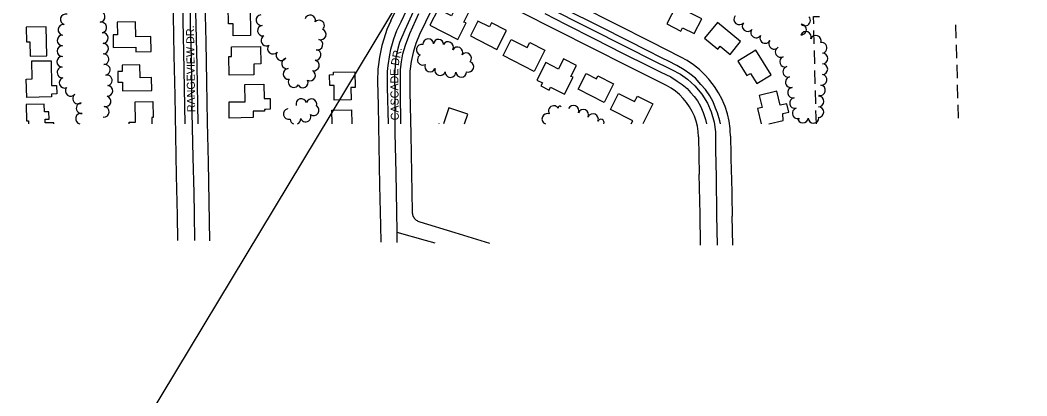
# Model space of a CAD drawing. Extents: x -25029 to 2274964, y -81170 to 687028.
# Drawn here: x -15209 to -13322, y -69259 to -68554 of the extents above; entities that cross this region are included whole.
import ezdxf

# ---------------------------------------------------------------- set-up
doc = ezdxf.new("R2010")
doc.units = 0
for name, color, linetype in [('81911BEA - RW_X_Fee_RW', 7, 'Continuous'), ('BLDG', 7, 'Continuous'), ('GE_X_CL_2000', 7, 'Continuous'), ('RECREATION', 7, 'Continuous'), ('ROAD', 7, 'Continuous'), ('ROAD-NAME', 7, 'Continuous'), ('SC_Scratch18', 7, 'Continuous'), ('TREES', 7, 'Continuous')]:
    doc.layers.add(name, color=color, linetype=linetype)

msp = doc.modelspace()

# ---------------------------------------------------------------- linework, layer by layer
at = {"layer": '81911BEA - RW_X_Fee_RW'}
for p, q in [((-14514, -68555.2), (-14460.7, -68444.2)), ((-14413.5, -68484.3), (-14459.9, -68581)), ((-13937.1, -68772.6), (-13935.8, -68842.7)), ((-13877.1, -68771.5), (-13875.8, -68841.6))]:
    msp.add_line(p, q, dxfattribs=at)
for points in [[(-14919.7, -68620.4), (-14921.1, -68545.2), (-14922.5, -68469.9), (-14923.9, -68394.7), (-14924.5, -68362.7)], [(-14858.7, -68669.9), (-14860.2, -68594.6), (-14861.6, -68519.4), (-14863.2, -68429.4), (-14864.5, -68361.6)], [(-13970.3, -68623), (-14025.3, -68595.2), (-14092.2, -68561.3), (-14159.1, -68527.5), (-14226.1, -68493.6), (-14277.3, -68467.7)], [(-13997.4, -68676.6), (-14069.5, -68640.1), (-14136.4, -68606.2), (-14203.3, -68572.4), (-14270.2, -68538.5), (-14304.4, -68521.2)], [(-14514, -68555.2), (-14517.7, -68563.2), (-14521.1, -68571.3), (-14524.2, -68579.6)], [(-14524.2, -68579.6), (-14530.8, -68601.1), (-14535.4, -68623.2), (-14537.5, -68641.2), (-14538, -68645.5), (-14538.6, -68668)], [(-14459.9, -68581), (-14466.8, -68597.3), (-14472.2, -68614.2), (-14476, -68631.6), (-14478.1, -68649.2), (-14478.6, -68666.6)], [(-14913.1, -68967.1), (-14914, -68920.4), (-14915.4, -68845.4), (-14916.9, -68770.4), (-14918.3, -68695.4), (-14919.7, -68620.4)], [(-13958.6, -68629.5), (-13962.5, -68627.3), (-13966.4, -68625.1), (-13970.3, -68623)], [(-13877.1, -68771.5), (-13877.7, -68761.5), (-13878, -68757.3), (-13880, -68743.2), (-13883.2, -68729.4), (-13887.6, -68715.8), (-13890, -68710.1), (-13893.1, -68702.7), (-13899.7, -68690.1), (-13907.2, -68678), (-13915.8, -68666.7), (-13918, -68664.3), (-13925.3, -68656.1), (-13935.7, -68646.3), (-13946.8, -68637.5), (-13958.6, -68629.5)], [(-14853.1, -68967.7), (-14854.5, -68894.9), (-14855.9, -68819.9), (-14857.3, -68744.9), (-14858.7, -68669.9)], [(-14538.6, -68668), (-14537.8, -68713.8), (-14536.3, -68788.8), (-14534.9, -68863.8), (-14533.5, -68938.8), (-14532.9, -68970.4)], [(-14478.6, -68666.6), (-14478.2, -68688), (-14476.7, -68768), (-14474, -68913.4)], [(-13937.1, -68772.6), (-13937.7, -68762.7), (-13939.3, -68752.9), (-13941.7, -68743.3), (-13944.9, -68733.9), (-13949, -68724.9), (-13953.9, -68716.2), (-13959.6, -68708.1), (-13965.9, -68700.5), (-13973, -68693.4), (-13980.6, -68687.1), (-13988.8, -68681.5), (-13997.4, -68676.6)], [(-13933.3, -68975.6), (-13934.4, -68917.7), (-13935.8, -68842.7)], [(-13875.8, -68841.6), (-13875.7, -68846.5), (-13874.3, -68921.4)], [(-14474, -68913.4), (-14473.8, -68915.2), (-14473.6, -68917), (-14473.1, -68918.7), (-14472.6, -68920.4), (-14471.8, -68922.1), (-14470.9, -68923.6), (-14469.9, -68925.1), (-14468.8, -68926.5), (-14467.5, -68927.7), (-14466.2, -68928.9), (-14464.7, -68929.9), (-14463.1, -68930.8), (-14461.5, -68931.6), (-14459.8, -68932.2)], [(-13873.2, -68976.1), (-13874.3, -68921.4)], [(-14459.8, -68932.2), (-14393.8, -68952.3), (-14328.9, -68972.2)]]:
    msp.add_lwpolyline(points, dxfattribs=at)
at = {"layer": 'BLDG'}
for p, q in [((-14587.5, -68722), (-14587, -68748.4)), ((-15145.5, -68748.4), (-15145.5, -68746.1)), ((-14424, -68747.9), (-14424.2, -68748.4))]:
    msp.add_line(p, q, dxfattribs=at)
for points in [[(-14777.6, -68527.6), (-14776.7, -68582.6), (-14809.2, -68583.2), (-14809.6, -68560.4), (-14818.3, -68560.6), (-14818.8, -68528.3)], [(-14440.6, -68563.4), (-14388.6, -68590), (-14372.6, -68558.8), (-14377.2, -68557.5), (-14366.9, -68537.3), (-14390.2, -68525.4), (-14400.4, -68545.5), (-14425, -68532.9)], [(-13996.7, -68560.7), (-13970.3, -68574.2), (-13967.1, -68568), (-13945.2, -68579.1), (-13931.1, -68551.4), (-13979.3, -68526.7)], [(-15197.3, -68567), (-15196.8, -68594.7), (-15190.3, -68594.6), (-15189.8, -68621.2), (-15158.6, -68620.6), (-15159.7, -68566.3)], [(-15026.6, -68557.6), (-15026.2, -68581.2), (-15034.6, -68581.3), (-15034.2, -68605), (-14992, -68604.3), (-14991.9, -68613), (-14963.2, -68612.6), (-14963.7, -68584.6), (-14991.9, -68585.1), (-14992.4, -68557)], [(-14364.8, -68583.1), (-14315, -68608.6), (-14297, -68573.5), (-14325.1, -68559.1), (-14328.9, -68566.6), (-14350.6, -68555.5)], [(-13901.1, -68608.2), (-13896.7, -68602.8), (-13878.2, -68618), (-13858.4, -68594), (-13901.9, -68558.3), (-13926.1, -68587.7)], [(-14817.6, -68622.2), (-14812.4, -68622.1), (-14812.7, -68604), (-14758.1, -68603.1), (-14757.5, -68636), (-14770.9, -68636.2), (-14770.6, -68656.3), (-14817, -68657.1)], [(-14288.1, -68589.9), (-14258.1, -68605.2), (-14253.1, -68595.6), (-14225, -68610), (-14245.5, -68650), (-14303.6, -68620.3)], [(-13846.6, -68657.9), (-13839.8, -68653.7), (-13827.8, -68672.8), (-13801.2, -68656.1), (-13830, -68610.1), (-13863.5, -68631)], [(-15150.8, -68629.8), (-15149.9, -68676.5), (-15140.4, -68676.3), (-15140.1, -68692.3), (-15149.7, -68692.5), (-15149.6, -68697.8), (-15196.4, -68698.7), (-15197.1, -68664.2), (-15186.3, -68664), (-15187, -68630.4)], [(-15017.7, -68638.1), (-15017.5, -68649.9), (-15025.6, -68650.1), (-15025.3, -68670.3), (-15017, -68670.1), (-15016.8, -68686.4), (-14962, -68685.5), (-14962.4, -68661.5), (-14983.8, -68661.9), (-14984.2, -68637.5)], [(-14240.3, -68666.3), (-14229.9, -68671.6), (-14232.8, -68677.2), (-14217.4, -68685.1), (-14214.4, -68679.2), (-14188.6, -68692.4), (-14172.4, -68660.7), (-14176.7, -68659.4), (-14166.2, -68638.9), (-14190.3, -68626.6), (-14199.9, -68645.5), (-14223.5, -68633.4)], [(-14580.9, -68679.9), (-14588.6, -68680), (-14588.3, -68703.1), (-14619.9, -68703.7), (-14620.4, -68676.2), (-14628.4, -68676.3), (-14628.7, -68656.1), (-14621.1, -68655.9), (-14621.2, -68651.3), (-14581.4, -68650.6)], [(-14148, -68654.1), (-14128.7, -68664), (-14125.8, -68658.3), (-14096.4, -68673.4), (-14114.3, -68708.3), (-14163, -68683.4)]]:
    msp.add_lwpolyline(points, close=True, dxfattribs=at)
for points in [[(-14817.1, -68707.2), (-14786.9, -68706.7), (-14787.4, -68674.6), (-14752, -68674), (-14751.6, -68700.8), (-14748.4, -68700.8)], [(-14063.5, -68748.4), (-14060.6, -68742.8), (-14102.4, -68721.4), (-14087, -68691.2)], [(-14087, -68691.2), (-14057, -68706.5), (-14051.7, -68696.1), (-14022.7, -68710.9), (-14041.9, -68748.4)], [(-13823.4, -68695), (-13818.1, -68717.6), (-13826.6, -68719.6), (-13819.8, -68748.4)], [(-13805.7, -68748.4), (-13778.4, -68741.9), (-13779, -68728.7), (-13768.2, -68726.2), (-13771.9, -68710.5), (-13783.9, -68713.3), (-13790.2, -68687.1), (-13823.4, -68695)], [(-15145.5, -68746.1), (-15161.7, -68746.4), (-15161.9, -68739.7), (-15154.4, -68739.6), (-15154.7, -68725.9), (-15163.3, -68726), (-15163.6, -68711.6), (-15197.1, -68712.2), (-15196.6, -68742.7), (-15193, -68742.6), (-15192.9, -68748.4)], [(-15004.1, -68748.4), (-15004.2, -68745.1), (-14992.5, -68744.9), (-14993.2, -68707.1), (-14959.9, -68706.5)], [(-14959.9, -68706.5), (-14959.4, -68736.6), (-14961.8, -68736.7), (-14961.6, -68748.4)], [(-14748.4, -68721.1), (-14750.4, -68721.2), (-14750.4, -68724.3), (-14772.1, -68724.7), (-14771.9, -68736.7), (-14816.6, -68737.5), (-14817.1, -68707.2)], [(-14748.4, -68700.8), (-14740.2, -68700.6), (-14739.9, -68721), (-14748.4, -68721.1)], [(-14375.6, -68748.4), (-14369.5, -68729.9), (-14405, -68718.3), (-14414.9, -68748.4)], [(-14624.1, -68748.4), (-14624.6, -68722.7), (-14587.5, -68722)]]:
    msp.add_lwpolyline(points, dxfattribs=at)
at = {"layer": 'GE_X_CL_2000'}
for points in [[(-14410.4, -68420.5), (-14428.7, -68449.8), (-14444, -68481.3), (-14471.8, -68538.1), (-14487.7, -68572.4), (-14497.4, -68596), (-14500.8, -68606.9), (-14504.4, -68623.8), (-14505.7, -68638), (-14507.1, -68658.7), (-14506.7, -68693.7), (-14506.1, -68764.9), (-14504.6, -68840.6), (-14503.2, -68912.9), (-14502.9, -68951.3)], [(-14410.4, -68420.5), (-14382.1, -68439.7), (-14350.8, -68460.1), (-14288.1, -68494.4), (-14220.4, -68529.3), (-14070.2, -68605.3), (-14024.5, -68628), (-13988.1, -68646.1), (-13971.2, -68654.9), (-13957.7, -68664.3), (-13944.3, -68676.7), (-13931.2, -68692.5), (-13920.3, -68709.7), (-13913.6, -68725.5), (-13907.7, -68745), (-13905.2, -68763.4), (-13905.2, -68773.9)], [(-14890.8, -68503.6), (-14890.2, -68562.6), (-14888.4, -68623.2), (-14887.6, -68669.9), (-14886.6, -68727.3), (-14884.8, -68811.6), (-14883.3, -68877.6), (-14882.8, -68917.2), (-14882, -68967.4)], [(-13905.2, -68773.9), (-13905.2, -68796.8), (-13904, -68848.3), (-13903.5, -68919.4), (-13902.5, -68975.8)], [(-14502.9, -68951.3), (-14449.3, -68966.2), (-14431.3, -68971.3)], [(-14502.9, -68951.3), (-14502.7, -68967.5), (-14502.7, -68970.7)]]:
    msp.add_lwpolyline(points, dxfattribs=at)
at = {"layer": 'RECREATION'}
for p, q in [((-13455.4, -68562.5), (-13454.7, -68587.5)), ((-13720.4, -68598.4), (-13721.1, -68573.4)), ((-13454.4, -68600), (-13453.7, -68625)), ((-13719.4, -68635.9), (-13720.1, -68610.9)), ((-13453.4, -68637.5), (-13452.7, -68662.4)), ((-13718.4, -68673.4), (-13719.1, -68648.4)), ((-13452.4, -68674.9), (-13451.7, -68699.9)), ((-13717.4, -68710.9), (-13718.1, -68685.9)), ((-13451.4, -68712.4), (-13450.7, -68737.4)), ((-13716.4, -68748.4), (-13717.1, -68723.4))]:
    msp.add_line(p, q, dxfattribs=at)
msp.add_lwpolyline([(-13721.4, -68560.9), (-13721.8, -68547), (-13710.7, -68546.8)], dxfattribs=at)
at = {"layer": 'ROAD'}
for points in [[(-14748.4, -68148.9), (-14767, -68163.2), (-14792.9, -68183.6), (-14826.4, -68209.8), (-14848.8, -68228.2), (-14860.6, -68239), (-14869.6, -68249.4), (-14875.9, -68258), (-14881.6, -68266.4), (-14886.7, -68275.6), (-14891.5, -68285.1), (-14895.5, -68294.9), (-14898.9, -68304.4), (-14902.2, -68316.2), (-14905.1, -68331.5), (-14906.4, -68343), (-14906.7, -68368.7), (-14906, -68436), (-14902.4, -68613.7), (-14899.9, -68748.4)], [(-14874.8, -68748.4), (-14876.6, -68639.1), (-14879.4, -68538.1), (-14881.5, -68411.2), (-14882.1, -68375.9), (-14882.3, -68358.9), (-14881.9, -68347.3), (-14880.7, -68336.9), (-14878.9, -68326.1), (-14876, -68313.4), (-14872, -68303.5), (-14867.6, -68292.4), (-14863.4, -68284.4), (-14858.4, -68276), (-14853.2, -68269.4), (-14847.6, -68261.8), (-14840.7, -68253.9), (-14827.3, -68241.5), (-14805.3, -68223.8), (-14757.3, -68186.3), (-14748.4, -68179.3)], [(-13896.2, -68748.4), (-13897.5, -68742.4), (-13901.7, -68727.8), (-13905.7, -68718.7), (-13909.5, -68706.7), (-13916.3, -68695.6), (-13924.1, -68683.9), (-13932.9, -68674.2), (-13943.1, -68662.4), (-13953.5, -68654.4), (-13964, -68647.2), (-13978, -68638.6), (-13993.2, -68631), (-14005.4, -68624.8), (-14034.6, -68609.9), (-14067.8, -68593.4), (-14123.7, -68565.2), (-14251.9, -68500.5)], [(-14484.8, -68534.9), (-14495.4, -68557.3), (-14503.1, -68574), (-14508.7, -68589.6), (-14511.1, -68598.4), (-14514.3, -68608.9), (-14516.3, -68619.1), (-14519.3, -68638.8), (-14520.7, -68650.3), (-14520.6, -68679.5), (-14519.2, -68748.4)], [(-14495.3, -68748.4), (-14496.1, -68690.4), (-14495.8, -68663.1), (-14495.8, -68646.1), (-14493.7, -68631.7), (-14491.3, -68616.8), (-14486.4, -68600.5), (-14478.4, -68578.8), (-14461.5, -68541.1)], [(-14225.3, -68541.3), (-14186.8, -68561.3), (-14132.2, -68588.7), (-14079.7, -68615.8), (-14030.4, -68640.3), (-14008, -68651.2), (-13989.1, -68660.2), (-13977, -68668.1), (-13967.6, -68674.4), (-13958.7, -68682.2), (-13952.2, -68689.2), (-13945.6, -68697.2), (-13939.4, -68705.3), (-13933.8, -68715.4), (-13928.3, -68727.1), (-13924.4, -68740.3), (-13922.2, -68748.4)]]:
    msp.add_lwpolyline(points, dxfattribs=at)
at = {"layer": 'SC_Scratch18'}
msp.add_line((-12949.9, -65949.4), (-15781.2, -70645.5), dxfattribs=at)
at = {"layer": 'TREES'}
for centre, radius, start, end in [((-15123.3, -68552.4), 10, 74.3434, 254.3434), ((-15059.6, -68547.7), 10, 276.2506, 96.2506), ((-14756.5, -68553.6), 10, 96.7893, 276.7893), ((-14665.1, -68554.2), 10, 344.5408, 164.5408), ((-13860.8, -68552.2), 10, 140.6115, 320.6115), ((-13737.6, -68554.4), 10, 224.4732, 44.4732), ((-15127.5, -68571.9), 10, 81.4692, 261.4692), ((-15056.5, -68567.5), 10, 281.2143, 101.2143), ((-14753.7, -68573.4), 10, 99.0082, 279.0082), ((-14648.5, -68564), 10, 314.2405, 134.2405), ((-13845.3, -68564.9), 10, 140.6115, 320.6115), ((-13745.1, -68571.4), 10, 268.272, 88.272), ((-15129.1, -68591.8), 10, 89.1804, 269.1804), ((-15053.9, -68587.3), 10, 274.122, 94.122), ((-14747.3, -68592.1), 10, 119.1678, 263.8197), ((-14645.3, -68580.5), 10, 248.1819, 68.1819), ((-13829.3, -68576.9), 10, 145.7437, 325.7437), ((-13812.2, -68587.2), 10, 152.4323, 332.4323), ((-13736.1, -68585.2), 10, 337.6143, 157.6143), ((-13717.5, -68592.5), 10, 340.0242, 160.0242), ((-15129.4, -68611.8), 10, 89.1804, 269.1804), ((-15053.2, -68607.2), 10, 269.4245, 89.4245), ((-14747.3, -68592.1), 10, 263.8197, 299.1678), ((-14734.8, -68607.2), 10, 139.9516, 319.9516), ((-14651.4, -68599.5), 10, 256.3202, 76.3202), ((-14456.2, -68609.4), 10, 75.7977, 255.7977), ((-14443.8, -68599.1), 10, 3.4746, 183.4746), ((-14424.6, -68599), 9.2, 357.0032, 177.0032), ((-14406.7, -68604.3), 10, 330.8836, 150.8836), ((-14389.2, -68614.1), 10, 330.8836, 150.8836), ((-13795.6, -68598.2), 10, 140.1614, 320.1614), ((-13783.3, -68613.5), 10, 117.4683, 297.4683), ((-13706.5, -68605.8), 10, 278.9437, 98.9437), ((-15129.7, -68631.8), 10, 89.1804, 269.1804), ((-15052.5, -68627.2), 10, 274.659, 94.659), ((-14719, -68619.5), 10, 144.5356, 324.5356), ((-14654.8, -68619.1), 10, 263.7261, 83.7261), ((-14454.1, -68628), 10, 116.9356, 296.9356), ((-14372.8, -68625.3), 10, 320.2523, 140.2523), ((-13775.1, -68631.7), 10, 110.9577, 290.9577), ((-13705, -68625.6), 10, 269.742, 89.742), ((-15129.4, -68651.8), 10, 92.5513, 272.5513), ((-15049.9, -68647), 10, 280.5374, 100.5374), ((-14708.6, -68635), 10, 102.6993, 282.6993), ((-14658.2, -68638.8), 10, 256.91, 76.91), ((-14440.4, -68640.7), 10, 157.8841, 337.8841), ((-14368.6, -68641.1), 10, 249.3801, 69.3801), ((-13769.1, -68650.7), 10, 104.5484, 284.5484), ((-13705.1, -68645.6), 10, 269.742, 89.742), ((-15125.3, -68671.1), 10, 111.3691, 291.3691), ((-15046.2, -68666.7), 10, 280.5374, 100.5374), ((-14705.5, -68654.7), 10, 95.2671, 275.2671), ((-14665.1, -68657.4), 10, 241.8444, 61.8444), ((-14421.6, -68647.6), 10, 161.6355, 341.6355), ((-14402.1, -68651.1), 10, 177.8448, 357.8448), ((-14382.1, -68651), 10, 183.1005, 3.1005), ((-13764.2, -68670.1), 10, 103.3056, 283.3056), ((-13706.4, -68665.6), 10, 262.5114, 82.5114), ((-15113.8, -68686.6), 10, 141.751, 321.751), ((-15045.1, -68686.5), 10, 266.2159, 86.2159), ((-14696.1, -68670), 10, 147.8464, 327.8464), ((-14678.8, -68670.8), 10, 207.244, 27.244), ((-13760.1, -68689.7), 10, 100.6582, 280.6582), ((-13709.6, -68685.3), 10, 259.0698, 79.0698), ((-15100, -68700.8), 10, 126.4461, 306.4461), ((-15048.4, -68706.1), 10, 254.6549, 74.6549), ((-13756.4, -68709.3), 10, 100.6582, 280.6582), ((-13712.1, -68706.2), 10, 268.3059, 88.3059), ((-13711.6, -68695.7), 0.573, 259.0698, 79.0698), ((-15093.4, -68718.8), 10, 94.0744, 274.0744), ((-15051.7, -68725.7), 10, 266.2173, 86.2173), ((-14681.7, -68711.2), 10, 15.5707, 195.5707), ((-14662.5, -68711.5), 10, 342.7146, 162.7146), ((-14658.6, -68722.7), 10, 235.3135, 55.3135), ((-14208.5, -68724.5), 10, 31.8865, 211.8865), ((-14197.3, -68717.8), 3.01, 27.0019, 207.0019), ((-14171.6, -68723.6), 10, 336.4874, 156.4874), ((-13712.6, -68726.2), 10, 268.3059, 88.3059), ((-15094.7, -68738.6), 10, 77.9728, 257.9728), ((-15052.3, -68735.9), 0.245, 280.6605, 100.6605), ((-14705.2, -68729.9), 10, 103.7395, 283.7395), ((-14707.6, -68720), 0.209, 90.8103, 270.8103), ((-14673.6, -68734.7), 10, 202.1906, 22.1906), ((-14220.6, -68739), 10, 68.6702, 248.6702), ((-14153.3, -68731.5), 10, 336.4874, 156.4874), ((-14135, -68739.5), 10, 336.4874, 156.4874), ((-13751.3, -68728.6), 10, 108.7042, 288.7042), ((-13741.6, -68736.6), 10, 182.0248, 355.6925), ((-13721.7, -68736.9), 10, 182.9231, 0.2746), ((-13721.5, -68741.4), 10, 26.2263, 31.2835), ((-14692.8, -68739.1), 10, 183.3763, 248.3976), ((-14692.8, -68739.1), 10, 291.6024, 3.3763), ((-14120.2, -68745.9), 6.07, 336.4874, 156.4874)]:
    msp.add_arc(centre, radius, start, end, dxfattribs=at)

# ---------------------------------------------------------------- texts
at = {"layer": 'ROAD-NAME'}
for s, rotation, p in [('RANGEVIEW DR.', 90.8124, (-14880.5, -68726.4)), ('DR.', 79.0388, (-14499.5, -68640.1)), ('CASCADE ', 90.7468, (-14498.9, -68741.6))]:
    msp.add_text(s, height=15, rotation=rotation, dxfattribs=at).set_placement(p)

doc.saveas('drawing.dxf')
